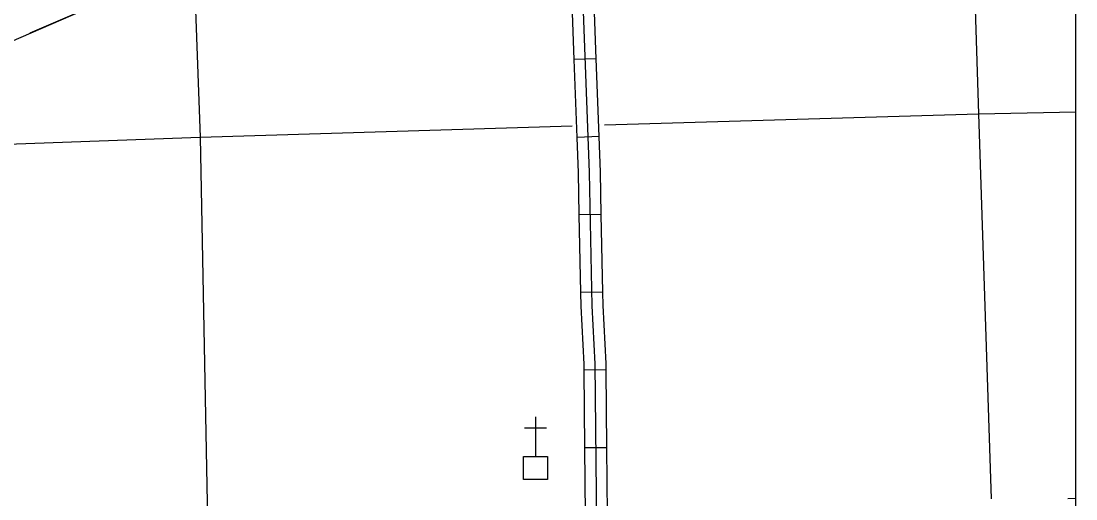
# Model space of a CAD drawing. Extents: x 1084508 to 1142749, y 1057638 to 1093403.
# Drawn here: x 1140500 to 1142749, y 1079044 to 1080063 of the extents above; entities that cross this region are included whole.
import ezdxf

# ---------------------------------------------------------------- set-up
doc = ezdxf.new("R2010")
doc.units = 0
for name, color, linetype in [('DSN_DRFT_Named-Boundary', 7, 'Continuous'), ('Level 32', 7, 'Continuous'), ('Level 43', 7, 'Continuous'), ('Level 5', 7, 'Continuous'), ('Level 57', 7, 'Continuous')]:
    doc.layers.add(name, color=color, linetype=linetype)

msp = doc.modelspace()

# ---------------------------------------------------------------- linework, layer by layer
at = {"layer": 'DSN_DRFT_Named-Boundary'}
msp.add_lwpolyline([(1084507.9, 1057640), (1142749.2, 1057640), (1142749.2, 1093403.4), (1084507.9, 1093403.4)], close=True, dxfattribs=at)
at = {"layer": 'Level 32'}
for p, q in [((1141726.6, 1079982.3), (1141679.6, 1079980.6)), ((1141732.6, 1079816.7), (1141685.6, 1079815)), ((1141737.2, 1079650.7), (1141690.1, 1079649.7)), ((1141740.6, 1079485), (1141693.5, 1079484)), ((1141747.7, 1079319.2), (1141700.6, 1079318.7)), ((1141749.4, 1079153.4), (1141702.3, 1079153)), ((1142749.2, 1079044.9), (1142731.9, 1079044.2))]:
    msp.add_line(p, q, dxfattribs=at)
for points in [[(1141727.5, 1078987.5), (1141724, 1079332), (1141717.7, 1079455.8), (1141711.8, 1079739.9), (1141697.3, 1080140.9), (1141686.9, 1080543.6), (1141671.8, 1080946.8), (1141654.9, 1081330.9), (1141655.5, 1081355.9), (1141657.2, 1081403.6), (1141657.2, 1081434.4), (1141655.5, 1081465.7), (1141653.4, 1081493.1)], [(1141679.6, 1079980.6), (1141673.8, 1080140.2), (1141673.6, 1080146.5)], [(1141726.6, 1079982.3), (1141720.9, 1080141.6), (1141720.7, 1080147.7)], [(1141685.6, 1079815), (1141679.6, 1079980.6)], [(1141732.6, 1079816.7), (1141726.6, 1079982.3)], [(1141690.1, 1079649.7), (1141688.3, 1079739.3), (1141685.6, 1079815)], [(1141737.2, 1079650.7), (1141735.4, 1079740.6), (1141732.6, 1079816.7)], [(1141693.5, 1079484), (1141690.1, 1079649.7)], [(1141740.6, 1079485), (1141737.2, 1079650.7)], [(1141700.6, 1079318.7), (1141700.5, 1079331.3), (1141694.1, 1079455), (1141693.5, 1079484)], [(1141747.7, 1079319.2), (1141747.6, 1079332.8), (1141741.2, 1079456.6), (1141740.6, 1079485)], [(1141702.3, 1079153), (1141700.6, 1079318.7)], [(1141749.4, 1079153.4), (1141747.7, 1079319.2)], [(1141703.8, 1079010.5), (1141702.3, 1079153)], [(1141750.8, 1079011.4), (1141749.4, 1079153.4)]]:
    msp.add_lwpolyline(points, dxfattribs=at)
at = {"layer": 'Level 43'}
for points in [[(1140851.8, 1080181.6), (1140231.6, 1079911.9), (1140206.8, 1079905.3), (1140173.8, 1079905.3), (1140041.5, 1079900.3)], [(1140632.8, 1080086.4), (1140518.8, 1080036.8)]]:
    msp.add_lwpolyline(points, dxfattribs=at)
at = {"layer": 'Level 5'}
msp.add_line((1142541.8, 1079865.4), (1142749.2, 1079869.7), dxfattribs=at)
for points in [[(1142517.7, 1080626), (1142541.8, 1079865.4)], [(1140869.1, 1080163.9), (1140881.7, 1079815.3)], [(1141744.1, 1079841.3), (1142541.8, 1079865.4)], [(1142541.8, 1079865.4), (1142568.3, 1079044.4)], [(1140881.7, 1079815.3), (1141675.3, 1079839.3)], [(1140235.1, 1079791.8), (1140881.7, 1079815.3)], [(1140881.7, 1079815.3), (1140897.2, 1078999.1)]]:
    msp.add_lwpolyline(points, dxfattribs=at)
at = {"layer": 'Level 57'}
for p, q in [((1141597.1, 1079219.5), (1141597.1, 1079135)), ((1141573.6, 1079196), (1141620.6, 1079196))]:
    msp.add_line(p, q, dxfattribs=at)
msp.add_lwpolyline([(1141571.6, 1079086), (1141571.6, 1079135), (1141622.4, 1079135), (1141622.4, 1079086)], close=True, dxfattribs=at)

doc.saveas('drawing.dxf')
